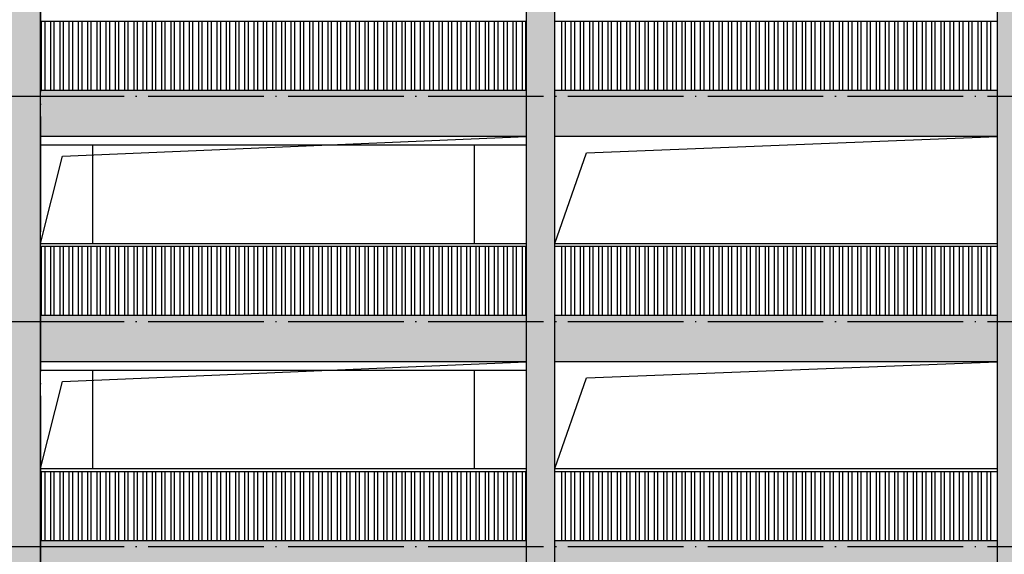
# Model space of a CAD drawing. Extents: x 1779708 to 7299578, y -1121471 to 88434.
# Tile 581 of 656: x 5519009 to 5536046, y -945617 to -936357. Entities that reach past the tile are written whole.
import ezdxf

# ---------------------------------------------------------------- set-up
doc = ezdxf.new("R2010")
doc.units = 0
doc.header["$LTSCALE"] = 1000
doc.header["$MEASUREMENT"] = 0
doc.linetypes.add('DOTE', pattern=[2.42, 2, -0.2, 0.02, -0.2])
for name, color, linetype in [('DOTE', 1, 'DOTE'), ('可见线', 6, 'CONTINUOUS'), ('栏杆', 6, 'CONTINUOUS'), ('立面填充图例白', 7, 'CONTINUOUS'), ('立面细线', 114, 'CONTINUOUS')]:
    doc.layers.add(name, color=color, linetype=linetype)
pattern_1 = [(50, (0, 0), (819.83101, -71.725885), [85.725, -942.975]), (355, (0, 0), (-158.59272, 859.75489), [68.58, -754.38]), (100.451, (68.3, -6), (661.24126, 788.0251), [72.855, -801.405]), (46.1842, (0, 228.6), (1219.85568, -189.19048), [128.5875, -1414.4625]), (96.6356, (101.7, 212.8), (1068.31906, 1113.415), [109.2825, -1202.1075]), (351.184, (0, 228.6), (1068.32073, 1113.41303), [102.87, -1131.57]), (21, (114.3, 171.45), (682.26696, -460.19483), [85.725, -942.975]), (326, (114.3, 171.45), (278.10913, 828.84585), [68.58, -754.38]), (71.4514, (171.16, 133.1), (960.37421, 368.65286), [72.855, -801.405]), (37.5, (0, 0), (13.898715, 380.497675), [0, -745.236, 0, -765.81, 0, -757.2375]), (7.5, (0, 0), (300.68848, 450.812587), [0, -436.626, 0, -728.091, 0, -288.6075]), (327.5, (-254.9, 0), (610.157678, -25.779348), [0, -285.75, 0, -891.54, 0, -1183.005]), (317.5, (-369.2, 0), (666.581316, 114.41921), [0, -371.475, 0, -592.074, 0, -840.105])]

msp = doc.modelspace()

# ---------------------------------------------------------------- hatches: boundary and pattern name
at = {"layer": '立面填充图例白'}
h = msp.add_hatch(dxfattribs=at)
h.set_pattern_fill('AR-CONC', color=0, scale=450, style=0)
h.set_pattern_definition(pattern_1)
h.paths.add_polyline_path([(5515101.5, -924281.9), (5515101.5, -926681.9), (5518871.5, -926681.9), (5518871.5, -949881.9), (5519371.5, -949881.9), (5519371.5, -926681.9), (5527771.5, -926681.9), (5527771.5, -949881.9), (5528271.5, -949881.9), (5528271.5, -926681.9), (5535921.5, -926681.9), (5535921.5, -949881.9), (5536421.5, -949881.9), (5536421.5, -946181.9), (5540171.5, -946181.9), (5540171.5, -945381.9), (5536421.5, -945381.9), (5536421.5, -942281.9), (5540171.5, -942281.9), (5540171.5, -941481.9), (5536421.5, -941481.9), (5536421.5, -938381.9), (5540171.5, -938381.9), (5540171.5, -937581.9), (5536421.5, -937581.9), (5536421.5, -934481.9), (5540171.5, -934481.9), (5540171.5, -933681.9), (5536421.5, -933681.9), (5536421.5, -930581.9), (5540171.5, -930581.9), (5540171.5, -929781.9), (5536421.5, -929781.9), (5536421.5, -926681.9), (5540171.5, -926681.9), (5540171.5, -924281.9)])
h = msp.add_hatch(dxfattribs=at)
h.set_pattern_fill('AR-CONC', color=0, scale=450, style=0)
h.set_pattern_definition([(50, (9e-10, 7800), (819.83101, -71.725885), [85.725, -942.975]), (355, (9e-10, 7800), (-158.59272, 859.75489), [68.58, -754.38]), (100.451, (68.3, 7794), (661.24126, 788.0251), [72.855, -801.405]), (46.1842, (9e-10, 8028.6), (1219.85568, -189.19048), [128.5875, -1414.4625]), (96.6356, (101.7, 8012.8), (1068.31906, 1113.415), [109.2825, -1202.1075]), (351.184, (9e-10, 8028.6), (1068.32073, 1113.41303), [102.87, -1131.57]), (21, (114.3, 7971.45), (682.26696, -460.19483), [85.725, -942.975]), (326, (114.3, 7971.45), (278.10913, 828.84585), [68.58, -754.38]), (71.4514, (171.16, 7933.1), (960.37421, 368.65286), [72.855, -801.405]), (37.5, (9e-10, 7800), (13.898715, 380.497675), [0, -745.236, 0, -765.81, 0, -757.2375]), (7.5, (9e-10, 7800), (300.68848, 450.812587), [0, -436.626, 0, -728.091, 0, -288.6075]), (327.5, (-254.9, 7800), (610.157678, -25.779348), [0, -285.75, 0, -891.54, 0, -1183.005]), (317.5, (-369.2, 7800), (666.581316, 114.41921), [0, -371.475, 0, -592.074, 0, -840.105])])
h.paths.add_polyline_path([(5528271.5, -937581.9), (5528271.5, -937681.9), (5528271.5, -938381.9), (5535921.5, -938381.9), (5535921.5, -937681.9), (5535921.5, -937581.9)])
h.paths.add_polyline_path([(5519371.5, -937581.9), (5519371.5, -937681.9), (5519371.5, -938381.9), (5527771.5, -938381.9), (5527771.5, -937681.9), (5527771.5, -937581.9)])
h.paths.add_polyline_path([(5515101.5, -937581.9), (5515101.5, -937681.9), (5515101.5, -938381.9), (5518871.5, -938381.9), (5518871.5, -937681.9), (5518871.5, -937581.9)])
h = msp.add_hatch(dxfattribs=at)
h.set_pattern_fill('AR-CONC', color=0, scale=450, style=0)
h.set_pattern_definition([(50, (9e-10, 3900), (819.83101, -71.725885), [85.725, -942.975]), (355, (9e-10, 3900), (-158.59272, 859.75489), [68.58, -754.38]), (100.451, (68.3, 3894), (661.24126, 788.0251), [72.855, -801.405]), (46.1842, (9e-10, 4128.6), (1219.85568, -189.19048), [128.5875, -1414.4625]), (96.6356, (101.7, 4112.8), (1068.31906, 1113.415), [109.2825, -1202.1075]), (351.184, (9e-10, 4128.6), (1068.32073, 1113.41303), [102.87, -1131.57]), (21, (114.3, 4071.45), (682.26696, -460.19483), [85.725, -942.975]), (326, (114.3, 4071.45), (278.10913, 828.84585), [68.58, -754.38]), (71.4514, (171.16, 4033.1), (960.37421, 368.65286), [72.855, -801.405]), (37.5, (9e-10, 3900), (13.898715, 380.497675), [0, -745.236, 0, -765.81, 0, -757.2375]), (7.5, (9e-10, 3900), (300.68848, 450.812587), [0, -436.626, 0, -728.091, 0, -288.6075]), (327.5, (-254.9, 3900), (610.157678, -25.779348), [0, -285.75, 0, -891.54, 0, -1183.005]), (317.5, (-369.2, 3900), (666.581316, 114.41921), [0, -371.475, 0, -592.074, 0, -840.105])])
h.paths.add_polyline_path([(5528271.5, -941481.9), (5528271.5, -941581.9), (5528271.5, -942281.9), (5535921.5, -942281.9), (5535921.5, -941581.9), (5535921.5, -941481.9)])
h.paths.add_polyline_path([(5519371.5, -941481.9), (5519371.5, -941581.9), (5519371.5, -942281.9), (5527771.5, -942281.9), (5527771.5, -941581.9), (5527771.5, -941481.9)])
h.paths.add_polyline_path([(5515101.5, -941481.9), (5515101.5, -941581.9), (5515101.5, -942281.9), (5518871.5, -942281.9), (5518871.5, -941581.9), (5518871.5, -941481.9)])
h = msp.add_hatch(dxfattribs=at)
h.set_pattern_fill('AR-CONC', color=0, scale=450, style=0)
h.set_pattern_definition(pattern_1)
h.paths.add_polyline_path([(5528271.5, -945381.9), (5528271.5, -945481.9), (5528271.5, -946181.9), (5535921.5, -946181.9), (5535921.5, -945481.9), (5535921.5, -945381.9)])
h.paths.add_polyline_path([(5519371.5, -945381.9), (5519371.5, -945481.9), (5519371.5, -946181.9), (5527771.5, -946181.9), (5527771.5, -945481.9), (5527771.5, -945381.9)])
h.paths.add_polyline_path([(5515101.5, -945381.9), (5515101.5, -945481.9), (5515101.5, -946181.9), (5518871.5, -946181.9), (5518871.5, -945481.9), (5518871.5, -945381.9)])

# ---------------------------------------------------------------- linework, layer by layer
at = {"layer": 'DOTE'}
for p, q in [((5519371.5, -925931.9), (5519371.5, -954331.9)), ((5527771.5, -925931.9), (5527771.5, -954331.9)), ((5477674.9, -937681.9), (5567316.7, -937681.9)), ((5477674.9, -941581.9), (5567316.7, -941581.9)), ((5477674.9, -945481.9), (5567316.7, -945481.9))]:
    msp.add_line(p, q, dxfattribs=at)
at = {"layer": '可见线'}
for p, q in [((5519371.5, -937681.9), (5519371.5, -933781.9)), ((5527771.5, -933781.9), (5527771.5, -937681.9)), ((5528271.5, -937681.9), (5528271.5, -933781.9)), ((5535921.5, -933781.9), (5535921.5, -937681.9)), ((5519371.5, -941581.9), (5519371.5, -937681.9)), ((5527771.5, -937681.9), (5527771.5, -941581.9)), ((5528271.5, -941581.9), (5528271.5, -937681.9)), ((5535921.5, -937681.9), (5535921.5, -941581.9)), ((5519371.5, -945481.9), (5519371.5, -941581.9)), ((5527771.5, -941581.9), (5527771.5, -945481.9)), ((5528271.5, -945481.9), (5528271.5, -941581.9)), ((5535921.5, -941581.9), (5535921.5, -945481.9)), ((5519371.5, -949981.9), (5519371.5, -945481.9)), ((5527771.5, -945481.9), (5527771.5, -949981.9)), ((5528271.5, -949981.9), (5528271.5, -945481.9)), ((5535921.5, -945481.9), (5535921.5, -949981.9))]:
    msp.add_line(p, q, dxfattribs=at)
for points in [[(5527771.5, -937581.9), (5519371.5, -937581.9)], [(5535921.5, -937581.9), (5528271.5, -937581.9)], [(5527771.5, -938381.9), (5519371.5, -938381.9)], [(5535921.5, -938381.9), (5528271.5, -938381.9)], [(5527771.5, -941481.9), (5519371.5, -941481.9)], [(5535921.5, -941481.9), (5528271.5, -941481.9)], [(5527771.5, -942281.9), (5519371.5, -942281.9)], [(5535921.5, -942281.9), (5528271.5, -942281.9)], [(5527771.5, -945381.9), (5519371.5, -945381.9)], [(5535921.5, -945381.9), (5528271.5, -945381.9)]]:
    msp.add_lwpolyline(points, dxfattribs=at)
at = {"layer": '栏杆'}
for points in [[(5519371.5, -936381.9), (5527771.5, -936381.9)], [(5519381.5, -936381.9), (5519381.5, -937581.9)], [(5519441.5, -936381.9), (5519441.5, -937581.9)], [(5519541.5, -936381.9), (5519541.5, -937581.9)], [(5519601.5, -936381.9), (5519601.5, -937581.9)], [(5519701.5, -936381.9), (5519701.5, -937581.9)], [(5519761.5, -936381.9), (5519761.5, -937581.9)], [(5519861.5, -936381.9), (5519861.5, -937581.9)], [(5519921.5, -936381.9), (5519921.5, -937581.9)], [(5520021.5, -936381.9), (5520021.5, -937581.9)], [(5520081.5, -936381.9), (5520081.5, -937581.9)], [(5520181.5, -936381.9), (5520181.5, -937581.9)], [(5520241.5, -936381.9), (5520241.5, -937581.9)], [(5520341.5, -936381.9), (5520341.5, -937581.9)], [(5520401.5, -936381.9), (5520401.5, -937581.9)], [(5520501.5, -936381.9), (5520501.5, -937581.9)], [(5520561.5, -936381.9), (5520561.5, -937581.9)], [(5520661.5, -936381.9), (5520661.5, -937581.9)], [(5520721.5, -936381.9), (5520721.5, -937581.9)], [(5520821.5, -936381.9), (5520821.5, -937581.9)], [(5520881.5, -936381.9), (5520881.5, -937581.9)], [(5520981.5, -936381.9), (5520981.5, -937581.9)], [(5521041.5, -936381.9), (5521041.5, -937581.9)], [(5521141.5, -936381.9), (5521141.5, -937581.9)], [(5521201.5, -936381.9), (5521201.5, -937581.9)], [(5521301.5, -936381.9), (5521301.5, -937581.9)], [(5521361.5, -936381.9), (5521361.5, -937581.9)], [(5521461.5, -936381.9), (5521461.5, -937581.9)], [(5521521.5, -936381.9), (5521521.5, -937581.9)], [(5521621.5, -936381.9), (5521621.5, -937581.9)], [(5521681.5, -936381.9), (5521681.5, -937581.9)], [(5521781.5, -936381.9), (5521781.5, -937581.9)], [(5521841.5, -936381.9), (5521841.5, -937581.9)], [(5521941.5, -936381.9), (5521941.5, -937581.9)], [(5522001.5, -936381.9), (5522001.5, -937581.9)], [(5522101.5, -936381.9), (5522101.5, -937581.9)], [(5522161.5, -936381.9), (5522161.5, -937581.9)], [(5522261.5, -936381.9), (5522261.5, -937581.9)], [(5522321.5, -936381.9), (5522321.5, -937581.9)], [(5522421.5, -936381.9), (5522421.5, -937581.9)], [(5522481.5, -936381.9), (5522481.5, -937581.9)], [(5522581.5, -936381.9), (5522581.5, -937581.9)], [(5522641.5, -936381.9), (5522641.5, -937581.9)], [(5522741.5, -936381.9), (5522741.5, -937581.9)], [(5522801.5, -936381.9), (5522801.5, -937581.9)], [(5522901.5, -936381.9), (5522901.5, -937581.9)], [(5522961.5, -936381.9), (5522961.5, -937581.9)], [(5523061.5, -936381.9), (5523061.5, -937581.9)], [(5523121.5, -936381.9), (5523121.5, -937581.9)], [(5523221.5, -936381.9), (5523221.5, -937581.9)], [(5523281.5, -936381.9), (5523281.5, -937581.9)], [(5523381.5, -936381.9), (5523381.5, -937581.9)], [(5523441.5, -936381.9), (5523441.5, -937581.9)], [(5523541.5, -936381.9), (5523541.5, -937581.9)], [(5523601.5, -936381.9), (5523601.5, -937581.9)], [(5523701.5, -936381.9), (5523701.5, -937581.9)], [(5523761.5, -936381.9), (5523761.5, -937581.9)], [(5523861.5, -936381.9), (5523861.5, -937581.9)], [(5523921.5, -936381.9), (5523921.5, -937581.9)], [(5524021.5, -936381.9), (5524021.5, -937581.9)], [(5524081.5, -936381.9), (5524081.5, -937581.9)], [(5524181.5, -936381.9), (5524181.5, -937581.9)], [(5524241.5, -936381.9), (5524241.5, -937581.9)], [(5524341.5, -936381.9), (5524341.5, -937581.9)], [(5524401.5, -936381.9), (5524401.5, -937581.9)], [(5524501.5, -936381.9), (5524501.5, -937581.9)], [(5524561.5, -936381.9), (5524561.5, -937581.9)], [(5524661.5, -936381.9), (5524661.5, -937581.9)], [(5524721.5, -936381.9), (5524721.5, -937581.9)], [(5524821.5, -936381.9), (5524821.5, -937581.9)], [(5524881.5, -936381.9), (5524881.5, -937581.9)], [(5524981.5, -936381.9), (5524981.5, -937581.9)], [(5525041.5, -936381.9), (5525041.5, -937581.9)], [(5525141.5, -936381.9), (5525141.5, -937581.9)], [(5525201.5, -936381.9), (5525201.5, -937581.9)], [(5525301.5, -936381.9), (5525301.5, -937581.9)], [(5525361.5, -936381.9), (5525361.5, -937581.9)], [(5525461.5, -936381.9), (5525461.5, -937581.9)], [(5525521.5, -936381.9), (5525521.5, -937581.9)], [(5525621.5, -936381.9), (5525621.5, -937581.9)], [(5525681.5, -936381.9), (5525681.5, -937581.9)], [(5525781.5, -936381.9), (5525781.5, -937581.9)], [(5525841.5, -936381.9), (5525841.5, -937581.9)], [(5525941.5, -936381.9), (5525941.5, -937581.9)], [(5526001.5, -936381.9), (5526001.5, -937581.9)], [(5526101.5, -936381.9), (5526101.5, -937581.9)], [(5526161.5, -936381.9), (5526161.5, -937581.9)], [(5526261.5, -936381.9), (5526261.5, -937581.9)], [(5526321.5, -936381.9), (5526321.5, -937581.9)], [(5526421.5, -936381.9), (5526421.5, -937581.9)], [(5526481.5, -936381.9), (5526481.5, -937581.9)], [(5526581.5, -936381.9), (5526581.5, -937581.9)], [(5526641.5, -936381.9), (5526641.5, -937581.9)], [(5526741.5, -936381.9), (5526741.5, -937581.9)], [(5526801.5, -936381.9), (5526801.5, -937581.9)], [(5526901.5, -936381.9), (5526901.5, -937581.9)], [(5526961.5, -936381.9), (5526961.5, -937581.9)], [(5527061.5, -936381.9), (5527061.5, -937581.9)], [(5527121.5, -936381.9), (5527121.5, -937581.9)], [(5527221.5, -936381.9), (5527221.5, -937581.9)], [(5527281.5, -936381.9), (5527281.5, -937581.9)], [(5527381.5, -936381.9), (5527381.5, -937581.9)], [(5527441.5, -936381.9), (5527441.5, -937581.9)], [(5527541.5, -936381.9), (5527541.5, -937581.9)], [(5527601.5, -936381.9), (5527601.5, -937581.9)], [(5527701.5, -936381.9), (5527701.5, -937581.9)], [(5527761.5, -936381.9), (5527761.5, -937581.9)], [(5528271.5, -936381.9), (5535921.5, -936381.9)], [(5528386.5, -936381.9), (5528386.5, -937581.9)], [(5528446.5, -936381.9), (5528446.5, -937581.9)], [(5528546.5, -936381.9), (5528546.5, -937581.9)], [(5528606.5, -936381.9), (5528606.5, -937581.9)], [(5528706.5, -936381.9), (5528706.5, -937581.9)], [(5528766.5, -936381.9), (5528766.5, -937581.9)], [(5528866.5, -936381.9), (5528866.5, -937581.9)], [(5528926.5, -936381.9), (5528926.5, -937581.9)], [(5529026.5, -936381.9), (5529026.5, -937581.9)], [(5529086.5, -936381.9), (5529086.5, -937581.9)], [(5529186.5, -936381.9), (5529186.5, -937581.9)], [(5529246.5, -936381.9), (5529246.5, -937581.9)], [(5529346.5, -936381.9), (5529346.5, -937581.9)], [(5529406.5, -936381.9), (5529406.5, -937581.9)], [(5529506.5, -936381.9), (5529506.5, -937581.9)], [(5529566.5, -936381.9), (5529566.5, -937581.9)], [(5529666.5, -936381.9), (5529666.5, -937581.9)], [(5529726.5, -936381.9), (5529726.5, -937581.9)], [(5529826.5, -936381.9), (5529826.5, -937581.9)], [(5529886.5, -936381.9), (5529886.5, -937581.9)], [(5529986.5, -936381.9), (5529986.5, -937581.9)], [(5530046.5, -936381.9), (5530046.5, -937581.9)], [(5530146.5, -936381.9), (5530146.5, -937581.9)], [(5530206.5, -936381.9), (5530206.5, -937581.9)], [(5530306.5, -936381.9), (5530306.5, -937581.9)], [(5530366.5, -936381.9), (5530366.5, -937581.9)], [(5530466.5, -936381.9), (5530466.5, -937581.9)], [(5530526.5, -936381.9), (5530526.5, -937581.9)], [(5530626.5, -936381.9), (5530626.5, -937581.9)], [(5530686.5, -936381.9), (5530686.5, -937581.9)], [(5530786.5, -936381.9), (5530786.5, -937581.9)], [(5530846.5, -936381.9), (5530846.5, -937581.9)], [(5530946.5, -936381.9), (5530946.5, -937581.9)], [(5531006.5, -936381.9), (5531006.5, -937581.9)], [(5531106.5, -936381.9), (5531106.5, -937581.9)], [(5531166.5, -936381.9), (5531166.5, -937581.9)], [(5531266.5, -936381.9), (5531266.5, -937581.9)], [(5531326.5, -936381.9), (5531326.5, -937581.9)], [(5531426.5, -936381.9), (5531426.5, -937581.9)], [(5531486.5, -936381.9), (5531486.5, -937581.9)], [(5531586.5, -936381.9), (5531586.5, -937581.9)], [(5531646.5, -936381.9), (5531646.5, -937581.9)], [(5531746.5, -936381.9), (5531746.5, -937581.9)], [(5531806.5, -936381.9), (5531806.5, -937581.9)], [(5531906.5, -936381.9), (5531906.5, -937581.9)], [(5531966.5, -936381.9), (5531966.5, -937581.9)], [(5532066.5, -936381.9), (5532066.5, -937581.9)], [(5532126.5, -936381.9), (5532126.5, -937581.9)], [(5532226.5, -936381.9), (5532226.5, -937581.9)], [(5532286.5, -936381.9), (5532286.5, -937581.9)], [(5532386.5, -936381.9), (5532386.5, -937581.9)], [(5532446.5, -936381.9), (5532446.5, -937581.9)], [(5532546.5, -936381.9), (5532546.5, -937581.9)], [(5532606.5, -936381.9), (5532606.5, -937581.9)], [(5532706.5, -936381.9), (5532706.5, -937581.9)], [(5532766.5, -936381.9), (5532766.5, -937581.9)], [(5532866.5, -936381.9), (5532866.5, -937581.9)], [(5532926.5, -936381.9), (5532926.5, -937581.9)], [(5533026.5, -936381.9), (5533026.5, -937581.9)], [(5533086.5, -936381.9), (5533086.5, -937581.9)], [(5533186.5, -936381.9), (5533186.5, -937581.9)], [(5533246.5, -936381.9), (5533246.5, -937581.9)], [(5533346.5, -936381.9), (5533346.5, -937581.9)], [(5533406.5, -936381.9), (5533406.5, -937581.9)], [(5533506.5, -936381.9), (5533506.5, -937581.9)], [(5533566.5, -936381.9), (5533566.5, -937581.9)], [(5533666.5, -936381.9), (5533666.5, -937581.9)], [(5533726.5, -936381.9), (5533726.5, -937581.9)], [(5533826.5, -936381.9), (5533826.5, -937581.9)], [(5533886.5, -936381.9), (5533886.5, -937581.9)], [(5533986.5, -936381.9), (5533986.5, -937581.9)], [(5534046.5, -936381.9), (5534046.5, -937581.9)], [(5534146.5, -936381.9), (5534146.5, -937581.9)], [(5534206.5, -936381.9), (5534206.5, -937581.9)], [(5534306.5, -936381.9), (5534306.5, -937581.9)], [(5534366.5, -936381.9), (5534366.5, -937581.9)], [(5534466.5, -936381.9), (5534466.5, -937581.9)], [(5534526.5, -936381.9), (5534526.5, -937581.9)], [(5534626.5, -936381.9), (5534626.5, -937581.9)], [(5534686.5, -936381.9), (5534686.5, -937581.9)], [(5534786.5, -936381.9), (5534786.5, -937581.9)], [(5534846.5, -936381.9), (5534846.5, -937581.9)], [(5534946.5, -936381.9), (5534946.5, -937581.9)], [(5535006.5, -936381.9), (5535006.5, -937581.9)], [(5535106.5, -936381.9), (5535106.5, -937581.9)], [(5535166.5, -936381.9), (5535166.5, -937581.9)], [(5535266.5, -936381.9), (5535266.5, -937581.9)], [(5535326.5, -936381.9), (5535326.5, -937581.9)], [(5535426.5, -936381.9), (5535426.5, -937581.9)], [(5535486.5, -936381.9), (5535486.5, -937581.9)], [(5535586.5, -936381.9), (5535586.5, -937581.9)], [(5535646.5, -936381.9), (5535646.5, -937581.9)], [(5535746.5, -936381.9), (5535746.5, -937581.9)], [(5535806.5, -936381.9), (5535806.5, -937581.9)], [(5519371.5, -940231.9), (5527771.5, -940231.9)], [(5519371.5, -940281.9), (5527771.5, -940281.9)], [(5519381.5, -940281.9), (5519381.5, -941481.9)], [(5519441.5, -940281.9), (5519441.5, -941481.9)], [(5519541.5, -940281.9), (5519541.5, -941481.9)], [(5519601.5, -940281.9), (5519601.5, -941481.9)], [(5519701.5, -940281.9), (5519701.5, -941481.9)], [(5519761.5, -940281.9), (5519761.5, -941481.9)], [(5519861.5, -940281.9), (5519861.5, -941481.9)], [(5519921.5, -940281.9), (5519921.5, -941481.9)], [(5520021.5, -940281.9), (5520021.5, -941481.9)], [(5520081.5, -940281.9), (5520081.5, -941481.9)], [(5520181.5, -940281.9), (5520181.5, -941481.9)], [(5520241.5, -940281.9), (5520241.5, -941481.9)], [(5520341.5, -940281.9), (5520341.5, -941481.9)], [(5520401.5, -940281.9), (5520401.5, -941481.9)], [(5520501.5, -940281.9), (5520501.5, -941481.9)], [(5520561.5, -940281.9), (5520561.5, -941481.9)], [(5520661.5, -940281.9), (5520661.5, -941481.9)], [(5520721.5, -940281.9), (5520721.5, -941481.9)], [(5520821.5, -940281.9), (5520821.5, -941481.9)], [(5520881.5, -940281.9), (5520881.5, -941481.9)], [(5520981.5, -940281.9), (5520981.5, -941481.9)], [(5521041.5, -940281.9), (5521041.5, -941481.9)], [(5521141.5, -940281.9), (5521141.5, -941481.9)], [(5521201.5, -940281.9), (5521201.5, -941481.9)], [(5521301.5, -940281.9), (5521301.5, -941481.9)], [(5521361.5, -940281.9), (5521361.5, -941481.9)], [(5521461.5, -940281.9), (5521461.5, -941481.9)], [(5521521.5, -940281.9), (5521521.5, -941481.9)], [(5521621.5, -940281.9), (5521621.5, -941481.9)], [(5521681.5, -940281.9), (5521681.5, -941481.9)], [(5521781.5, -940281.9), (5521781.5, -941481.9)], [(5521841.5, -940281.9), (5521841.5, -941481.9)], [(5521941.5, -940281.9), (5521941.5, -941481.9)], [(5522001.5, -940281.9), (5522001.5, -941481.9)], [(5522101.5, -940281.9), (5522101.5, -941481.9)], [(5522161.5, -940281.9), (5522161.5, -941481.9)], [(5522261.5, -940281.9), (5522261.5, -941481.9)], [(5522321.5, -940281.9), (5522321.5, -941481.9)], [(5522421.5, -940281.9), (5522421.5, -941481.9)], [(5522481.5, -940281.9), (5522481.5, -941481.9)], [(5522581.5, -940281.9), (5522581.5, -941481.9)], [(5522641.5, -940281.9), (5522641.5, -941481.9)], [(5522741.5, -940281.9), (5522741.5, -941481.9)], [(5522801.5, -940281.9), (5522801.5, -941481.9)], [(5522901.5, -940281.9), (5522901.5, -941481.9)], [(5522961.5, -940281.9), (5522961.5, -941481.9)], [(5523061.5, -940281.9), (5523061.5, -941481.9)], [(5523121.5, -940281.9), (5523121.5, -941481.9)], [(5523221.5, -940281.9), (5523221.5, -941481.9)], [(5523281.5, -940281.9), (5523281.5, -941481.9)], [(5523381.5, -940281.9), (5523381.5, -941481.9)], [(5523441.5, -940281.9), (5523441.5, -941481.9)], [(5523541.5, -940281.9), (5523541.5, -941481.9)], [(5523601.5, -940281.9), (5523601.5, -941481.9)], [(5523701.5, -940281.9), (5523701.5, -941481.9)], [(5523761.5, -940281.9), (5523761.5, -941481.9)], [(5523861.5, -940281.9), (5523861.5, -941481.9)], [(5523921.5, -940281.9), (5523921.5, -941481.9)], [(5524021.5, -940281.9), (5524021.5, -941481.9)], [(5524081.5, -940281.9), (5524081.5, -941481.9)], [(5524181.5, -940281.9), (5524181.5, -941481.9)], [(5524241.5, -940281.9), (5524241.5, -941481.9)], [(5524341.5, -940281.9), (5524341.5, -941481.9)], [(5524401.5, -940281.9), (5524401.5, -941481.9)], [(5524501.5, -940281.9), (5524501.5, -941481.9)], [(5524561.5, -940281.9), (5524561.5, -941481.9)], [(5524661.5, -940281.9), (5524661.5, -941481.9)], [(5524721.5, -940281.9), (5524721.5, -941481.9)], [(5524821.5, -940281.9), (5524821.5, -941481.9)], [(5524881.5, -940281.9), (5524881.5, -941481.9)], [(5524981.5, -940281.9), (5524981.5, -941481.9)], [(5525041.5, -940281.9), (5525041.5, -941481.9)], [(5525141.5, -940281.9), (5525141.5, -941481.9)], [(5525201.5, -940281.9), (5525201.5, -941481.9)], [(5525301.5, -940281.9), (5525301.5, -941481.9)], [(5525361.5, -940281.9), (5525361.5, -941481.9)], [(5525461.5, -940281.9), (5525461.5, -941481.9)], [(5525521.5, -940281.9), (5525521.5, -941481.9)], [(5525621.5, -940281.9), (5525621.5, -941481.9)], [(5525681.5, -940281.9), (5525681.5, -941481.9)], [(5525781.5, -940281.9), (5525781.5, -941481.9)], [(5525841.5, -940281.9), (5525841.5, -941481.9)], [(5525941.5, -940281.9), (5525941.5, -941481.9)], [(5526001.5, -940281.9), (5526001.5, -941481.9)], [(5526101.5, -940281.9), (5526101.5, -941481.9)], [(5526161.5, -940281.9), (5526161.5, -941481.9)], [(5526261.5, -940281.9), (5526261.5, -941481.9)], [(5526321.5, -940281.9), (5526321.5, -941481.9)], [(5526421.5, -940281.9), (5526421.5, -941481.9)], [(5526481.5, -940281.9), (5526481.5, -941481.9)], [(5526581.5, -940281.9), (5526581.5, -941481.9)], [(5526641.5, -940281.9), (5526641.5, -941481.9)], [(5526741.5, -940281.9), (5526741.5, -941481.9)], [(5526801.5, -940281.9), (5526801.5, -941481.9)], [(5526901.5, -940281.9), (5526901.5, -941481.9)], [(5526961.5, -940281.9), (5526961.5, -941481.9)], [(5527061.5, -940281.9), (5527061.5, -941481.9)], [(5527121.5, -940281.9), (5527121.5, -941481.9)], [(5527221.5, -940281.9), (5527221.5, -941481.9)], [(5527281.5, -940281.9), (5527281.5, -941481.9)], [(5527381.5, -940281.9), (5527381.5, -941481.9)], [(5527441.5, -940281.9), (5527441.5, -941481.9)], [(5527541.5, -940281.9), (5527541.5, -941481.9)], [(5527601.5, -940281.9), (5527601.5, -941481.9)], [(5527701.5, -940281.9), (5527701.5, -941481.9)], [(5527761.5, -940281.9), (5527761.5, -941481.9)], [(5528271.5, -940231.9), (5535921.5, -940231.9)], [(5528271.5, -940281.9), (5535921.5, -940281.9)], [(5528386.5, -940281.9), (5528386.5, -941481.9)], [(5528446.5, -940281.9), (5528446.5, -941481.9)], [(5528546.5, -940281.9), (5528546.5, -941481.9)], [(5528606.5, -940281.9), (5528606.5, -941481.9)], [(5528706.5, -940281.9), (5528706.5, -941481.9)], [(5528766.5, -940281.9), (5528766.5, -941481.9)], [(5528866.5, -940281.9), (5528866.5, -941481.9)], [(5528926.5, -940281.9), (5528926.5, -941481.9)], [(5529026.5, -940281.9), (5529026.5, -941481.9)], [(5529086.5, -940281.9), (5529086.5, -941481.9)], [(5529186.5, -940281.9), (5529186.5, -941481.9)], [(5529246.5, -940281.9), (5529246.5, -941481.9)], [(5529346.5, -940281.9), (5529346.5, -941481.9)], [(5529406.5, -940281.9), (5529406.5, -941481.9)], [(5529506.5, -940281.9), (5529506.5, -941481.9)], [(5529566.5, -940281.9), (5529566.5, -941481.9)], [(5529666.5, -940281.9), (5529666.5, -941481.9)], [(5529726.5, -940281.9), (5529726.5, -941481.9)], [(5529826.5, -940281.9), (5529826.5, -941481.9)], [(5529886.5, -940281.9), (5529886.5, -941481.9)], [(5529986.5, -940281.9), (5529986.5, -941481.9)], [(5530046.5, -940281.9), (5530046.5, -941481.9)], [(5530146.5, -940281.9), (5530146.5, -941481.9)], [(5530206.5, -940281.9), (5530206.5, -941481.9)], [(5530306.5, -940281.9), (5530306.5, -941481.9)], [(5530366.5, -940281.9), (5530366.5, -941481.9)], [(5530466.5, -940281.9), (5530466.5, -941481.9)], [(5530526.5, -940281.9), (5530526.5, -941481.9)], [(5530626.5, -940281.9), (5530626.5, -941481.9)], [(5530686.5, -940281.9), (5530686.5, -941481.9)], [(5530786.5, -940281.9), (5530786.5, -941481.9)], [(5530846.5, -940281.9), (5530846.5, -941481.9)], [(5530946.5, -940281.9), (5530946.5, -941481.9)], [(5531006.5, -940281.9), (5531006.5, -941481.9)], [(5531106.5, -940281.9), (5531106.5, -941481.9)], [(5531166.5, -940281.9), (5531166.5, -941481.9)], [(5531266.5, -940281.9), (5531266.5, -941481.9)], [(5531326.5, -940281.9), (5531326.5, -941481.9)], [(5531426.5, -940281.9), (5531426.5, -941481.9)], [(5531486.5, -940281.9), (5531486.5, -941481.9)], [(5531586.5, -940281.9), (5531586.5, -941481.9)], [(5531646.5, -940281.9), (5531646.5, -941481.9)], [(5531746.5, -940281.9), (5531746.5, -941481.9)], [(5531806.5, -940281.9), (5531806.5, -941481.9)], [(5531906.5, -940281.9), (5531906.5, -941481.9)], [(5531966.5, -940281.9), (5531966.5, -941481.9)], [(5532066.5, -940281.9), (5532066.5, -941481.9)], [(5532126.5, -940281.9), (5532126.5, -941481.9)], [(5532226.5, -940281.9), (5532226.5, -941481.9)], [(5532286.5, -940281.9), (5532286.5, -941481.9)], [(5532386.5, -940281.9), (5532386.5, -941481.9)], [(5532446.5, -940281.9), (5532446.5, -941481.9)], [(5532546.5, -940281.9), (5532546.5, -941481.9)], [(5532606.5, -940281.9), (5532606.5, -941481.9)], [(5532706.5, -940281.9), (5532706.5, -941481.9)], [(5532766.5, -940281.9), (5532766.5, -941481.9)], [(5532866.5, -940281.9), (5532866.5, -941481.9)], [(5532926.5, -940281.9), (5532926.5, -941481.9)], [(5533026.5, -940281.9), (5533026.5, -941481.9)], [(5533086.5, -940281.9), (5533086.5, -941481.9)], [(5533186.5, -940281.9), (5533186.5, -941481.9)], [(5533246.5, -940281.9), (5533246.5, -941481.9)], [(5533346.5, -940281.9), (5533346.5, -941481.9)], [(5533406.5, -940281.9), (5533406.5, -941481.9)], [(5533506.5, -940281.9), (5533506.5, -941481.9)], [(5533566.5, -940281.9), (5533566.5, -941481.9)], [(5533666.5, -940281.9), (5533666.5, -941481.9)], [(5533726.5, -940281.9), (5533726.5, -941481.9)], [(5533826.5, -940281.9), (5533826.5, -941481.9)], [(5533886.5, -940281.9), (5533886.5, -941481.9)], [(5533986.5, -940281.9), (5533986.5, -941481.9)], [(5534046.5, -940281.9), (5534046.5, -941481.9)], [(5534146.5, -940281.9), (5534146.5, -941481.9)], [(5534206.5, -940281.9), (5534206.5, -941481.9)], [(5534306.5, -940281.9), (5534306.5, -941481.9)], [(5534366.5, -940281.9), (5534366.5, -941481.9)], [(5534466.5, -940281.9), (5534466.5, -941481.9)], [(5534526.5, -940281.9), (5534526.5, -941481.9)], [(5534626.5, -940281.9), (5534626.5, -941481.9)], [(5534686.5, -940281.9), (5534686.5, -941481.9)], [(5534786.5, -940281.9), (5534786.5, -941481.9)], [(5534846.5, -940281.9), (5534846.5, -941481.9)], [(5534946.5, -940281.9), (5534946.5, -941481.9)], [(5535006.5, -940281.9), (5535006.5, -941481.9)], [(5535106.5, -940281.9), (5535106.5, -941481.9)], [(5535166.5, -940281.9), (5535166.5, -941481.9)], [(5535266.5, -940281.9), (5535266.5, -941481.9)], [(5535326.5, -940281.9), (5535326.5, -941481.9)], [(5535426.5, -940281.9), (5535426.5, -941481.9)], [(5535486.5, -940281.9), (5535486.5, -941481.9)], [(5535586.5, -940281.9), (5535586.5, -941481.9)], [(5535646.5, -940281.9), (5535646.5, -941481.9)], [(5535746.5, -940281.9), (5535746.5, -941481.9)], [(5535806.5, -940281.9), (5535806.5, -941481.9)], [(5519371.5, -944131.9), (5527771.5, -944131.9)], [(5519371.5, -944181.9), (5527771.5, -944181.9)], [(5519381.5, -944181.9), (5519381.5, -945381.9)], [(5519441.5, -944181.9), (5519441.5, -945381.9)], [(5519541.5, -944181.9), (5519541.5, -945381.9)], [(5519601.5, -944181.9), (5519601.5, -945381.9)], [(5519701.5, -944181.9), (5519701.5, -945381.9)], [(5519761.5, -944181.9), (5519761.5, -945381.9)], [(5519861.5, -944181.9), (5519861.5, -945381.9)], [(5519921.5, -944181.9), (5519921.5, -945381.9)], [(5520021.5, -944181.9), (5520021.5, -945381.9)], [(5520081.5, -944181.9), (5520081.5, -945381.9)], [(5520181.5, -944181.9), (5520181.5, -945381.9)], [(5520241.5, -944181.9), (5520241.5, -945381.9)], [(5520341.5, -944181.9), (5520341.5, -945381.9)], [(5520401.5, -944181.9), (5520401.5, -945381.9)], [(5520501.5, -944181.9), (5520501.5, -945381.9)], [(5520561.5, -944181.9), (5520561.5, -945381.9)], [(5520661.5, -944181.9), (5520661.5, -945381.9)], [(5520721.5, -944181.9), (5520721.5, -945381.9)], [(5520821.5, -944181.9), (5520821.5, -945381.9)], [(5520881.5, -944181.9), (5520881.5, -945381.9)], [(5520981.5, -944181.9), (5520981.5, -945381.9)], [(5521041.5, -944181.9), (5521041.5, -945381.9)], [(5521141.5, -944181.9), (5521141.5, -945381.9)], [(5521201.5, -944181.9), (5521201.5, -945381.9)], [(5521301.5, -944181.9), (5521301.5, -945381.9)], [(5521361.5, -944181.9), (5521361.5, -945381.9)], [(5521461.5, -944181.9), (5521461.5, -945381.9)], [(5521521.5, -944181.9), (5521521.5, -945381.9)], [(5521621.5, -944181.9), (5521621.5, -945381.9)], [(5521681.5, -944181.9), (5521681.5, -945381.9)], [(5521781.5, -944181.9), (5521781.5, -945381.9)], [(5521841.5, -944181.9), (5521841.5, -945381.9)], [(5521941.5, -944181.9), (5521941.5, -945381.9)], [(5522001.5, -944181.9), (5522001.5, -945381.9)], [(5522101.5, -944181.9), (5522101.5, -945381.9)], [(5522161.5, -944181.9), (5522161.5, -945381.9)], [(5522261.5, -944181.9), (5522261.5, -945381.9)], [(5522321.5, -944181.9), (5522321.5, -945381.9)], [(5522421.5, -944181.9), (5522421.5, -945381.9)], [(5522481.5, -944181.9), (5522481.5, -945381.9)], [(5522581.5, -944181.9), (5522581.5, -945381.9)], [(5522641.5, -944181.9), (5522641.5, -945381.9)], [(5522741.5, -944181.9), (5522741.5, -945381.9)], [(5522801.5, -944181.9), (5522801.5, -945381.9)], [(5522901.5, -944181.9), (5522901.5, -945381.9)], [(5522961.5, -944181.9), (5522961.5, -945381.9)], [(5523061.5, -944181.9), (5523061.5, -945381.9)], [(5523121.5, -944181.9), (5523121.5, -945381.9)], [(5523221.5, -944181.9), (5523221.5, -945381.9)], [(5523281.5, -944181.9), (5523281.5, -945381.9)], [(5523381.5, -944181.9), (5523381.5, -945381.9)], [(5523441.5, -944181.9), (5523441.5, -945381.9)], [(5523541.5, -944181.9), (5523541.5, -945381.9)], [(5523601.5, -944181.9), (5523601.5, -945381.9)], [(5523701.5, -944181.9), (5523701.5, -945381.9)], [(5523761.5, -944181.9), (5523761.5, -945381.9)], [(5523861.5, -944181.9), (5523861.5, -945381.9)], [(5523921.5, -944181.9), (5523921.5, -945381.9)], [(5524021.5, -944181.9), (5524021.5, -945381.9)], [(5524081.5, -944181.9), (5524081.5, -945381.9)], [(5524181.5, -944181.9), (5524181.5, -945381.9)], [(5524241.5, -944181.9), (5524241.5, -945381.9)], [(5524341.5, -944181.9), (5524341.5, -945381.9)], [(5524401.5, -944181.9), (5524401.5, -945381.9)], [(5524501.5, -944181.9), (5524501.5, -945381.9)], [(5524561.5, -944181.9), (5524561.5, -945381.9)], [(5524661.5, -944181.9), (5524661.5, -945381.9)], [(5524721.5, -944181.9), (5524721.5, -945381.9)], [(5524821.5, -944181.9), (5524821.5, -945381.9)], [(5524881.5, -944181.9), (5524881.5, -945381.9)], [(5524981.5, -944181.9), (5524981.5, -945381.9)], [(5525041.5, -944181.9), (5525041.5, -945381.9)], [(5525141.5, -944181.9), (5525141.5, -945381.9)], [(5525201.5, -944181.9), (5525201.5, -945381.9)], [(5525301.5, -944181.9), (5525301.5, -945381.9)], [(5525361.5, -944181.9), (5525361.5, -945381.9)], [(5525461.5, -944181.9), (5525461.5, -945381.9)], [(5525521.5, -944181.9), (5525521.5, -945381.9)], [(5525621.5, -944181.9), (5525621.5, -945381.9)], [(5525681.5, -944181.9), (5525681.5, -945381.9)], [(5525781.5, -944181.9), (5525781.5, -945381.9)], [(5525841.5, -944181.9), (5525841.5, -945381.9)], [(5525941.5, -944181.9), (5525941.5, -945381.9)], [(5526001.5, -944181.9), (5526001.5, -945381.9)], [(5526101.5, -944181.9), (5526101.5, -945381.9)], [(5526161.5, -944181.9), (5526161.5, -945381.9)], [(5526261.5, -944181.9), (5526261.5, -945381.9)], [(5526321.5, -944181.9), (5526321.5, -945381.9)], [(5526421.5, -944181.9), (5526421.5, -945381.9)], [(5526481.5, -944181.9), (5526481.5, -945381.9)], [(5526581.5, -944181.9), (5526581.5, -945381.9)], [(5526641.5, -944181.9), (5526641.5, -945381.9)], [(5526741.5, -944181.9), (5526741.5, -945381.9)], [(5526801.5, -944181.9), (5526801.5, -945381.9)], [(5526901.5, -944181.9), (5526901.5, -945381.9)], [(5526961.5, -944181.9), (5526961.5, -945381.9)], [(5527061.5, -944181.9), (5527061.5, -945381.9)], [(5527121.5, -944181.9), (5527121.5, -945381.9)], [(5527221.5, -944181.9), (5527221.5, -945381.9)], [(5527281.5, -944181.9), (5527281.5, -945381.9)], [(5527381.5, -944181.9), (5527381.5, -945381.9)], [(5527441.5, -944181.9), (5527441.5, -945381.9)], [(5527541.5, -944181.9), (5527541.5, -945381.9)], [(5527601.5, -944181.9), (5527601.5, -945381.9)], [(5527701.5, -944181.9), (5527701.5, -945381.9)], [(5527761.5, -944181.9), (5527761.5, -945381.9)], [(5528271.5, -944131.9), (5535921.5, -944131.9)], [(5528271.5, -944181.9), (5535921.5, -944181.9)], [(5528386.5, -944181.9), (5528386.5, -945381.9)], [(5528446.5, -944181.9), (5528446.5, -945381.9)], [(5528546.5, -944181.9), (5528546.5, -945381.9)], [(5528606.5, -944181.9), (5528606.5, -945381.9)], [(5528706.5, -944181.9), (5528706.5, -945381.9)], [(5528766.5, -944181.9), (5528766.5, -945381.9)], [(5528866.5, -944181.9), (5528866.5, -945381.9)], [(5528926.5, -944181.9), (5528926.5, -945381.9)], [(5529026.5, -944181.9), (5529026.5, -945381.9)], [(5529086.5, -944181.9), (5529086.5, -945381.9)], [(5529186.5, -944181.9), (5529186.5, -945381.9)], [(5529246.5, -944181.9), (5529246.5, -945381.9)], [(5529346.5, -944181.9), (5529346.5, -945381.9)], [(5529406.5, -944181.9), (5529406.5, -945381.9)], [(5529506.5, -944181.9), (5529506.5, -945381.9)], [(5529566.5, -944181.9), (5529566.5, -945381.9)], [(5529666.5, -944181.9), (5529666.5, -945381.9)], [(5529726.5, -944181.9), (5529726.5, -945381.9)], [(5529826.5, -944181.9), (5529826.5, -945381.9)], [(5529886.5, -944181.9), (5529886.5, -945381.9)], [(5529986.5, -944181.9), (5529986.5, -945381.9)], [(5530046.5, -944181.9), (5530046.5, -945381.9)], [(5530146.5, -944181.9), (5530146.5, -945381.9)], [(5530206.5, -944181.9), (5530206.5, -945381.9)], [(5530306.5, -944181.9), (5530306.5, -945381.9)], [(5530366.5, -944181.9), (5530366.5, -945381.9)], [(5530466.5, -944181.9), (5530466.5, -945381.9)], [(5530526.5, -944181.9), (5530526.5, -945381.9)], [(5530626.5, -944181.9), (5530626.5, -945381.9)], [(5530686.5, -944181.9), (5530686.5, -945381.9)], [(5530786.5, -944181.9), (5530786.5, -945381.9)], [(5530846.5, -944181.9), (5530846.5, -945381.9)], [(5530946.5, -944181.9), (5530946.5, -945381.9)], [(5531006.5, -944181.9), (5531006.5, -945381.9)], [(5531106.5, -944181.9), (5531106.5, -945381.9)], [(5531166.5, -944181.9), (5531166.5, -945381.9)], [(5531266.5, -944181.9), (5531266.5, -945381.9)], [(5531326.5, -944181.9), (5531326.5, -945381.9)], [(5531426.5, -944181.9), (5531426.5, -945381.9)], [(5531486.5, -944181.9), (5531486.5, -945381.9)], [(5531586.5, -944181.9), (5531586.5, -945381.9)], [(5531646.5, -944181.9), (5531646.5, -945381.9)], [(5531746.5, -944181.9), (5531746.5, -945381.9)], [(5531806.5, -944181.9), (5531806.5, -945381.9)], [(5531906.5, -944181.9), (5531906.5, -945381.9)], [(5531966.5, -944181.9), (5531966.5, -945381.9)], [(5532066.5, -944181.9), (5532066.5, -945381.9)], [(5532126.5, -944181.9), (5532126.5, -945381.9)], [(5532226.5, -944181.9), (5532226.5, -945381.9)], [(5532286.5, -944181.9), (5532286.5, -945381.9)], [(5532386.5, -944181.9), (5532386.5, -945381.9)], [(5532446.5, -944181.9), (5532446.5, -945381.9)], [(5532546.5, -944181.9), (5532546.5, -945381.9)], [(5532606.5, -944181.9), (5532606.5, -945381.9)], [(5532706.5, -944181.9), (5532706.5, -945381.9)], [(5532766.5, -944181.9), (5532766.5, -945381.9)], [(5532866.5, -944181.9), (5532866.5, -945381.9)], [(5532926.5, -944181.9), (5532926.5, -945381.9)], [(5533026.5, -944181.9), (5533026.5, -945381.9)], [(5533086.5, -944181.9), (5533086.5, -945381.9)], [(5533186.5, -944181.9), (5533186.5, -945381.9)], [(5533246.5, -944181.9), (5533246.5, -945381.9)], [(5533346.5, -944181.9), (5533346.5, -945381.9)], [(5533406.5, -944181.9), (5533406.5, -945381.9)], [(5533506.5, -944181.9), (5533506.5, -945381.9)], [(5533566.5, -944181.9), (5533566.5, -945381.9)], [(5533666.5, -944181.9), (5533666.5, -945381.9)], [(5533726.5, -944181.9), (5533726.5, -945381.9)], [(5533826.5, -944181.9), (5533826.5, -945381.9)], [(5533886.5, -944181.9), (5533886.5, -945381.9)], [(5533986.5, -944181.9), (5533986.5, -945381.9)], [(5534046.5, -944181.9), (5534046.5, -945381.9)], [(5534146.5, -944181.9), (5534146.5, -945381.9)], [(5534206.5, -944181.9), (5534206.5, -945381.9)], [(5534306.5, -944181.9), (5534306.5, -945381.9)], [(5534366.5, -944181.9), (5534366.5, -945381.9)], [(5534466.5, -944181.9), (5534466.5, -945381.9)], [(5534526.5, -944181.9), (5534526.5, -945381.9)], [(5534626.5, -944181.9), (5534626.5, -945381.9)], [(5534686.5, -944181.9), (5534686.5, -945381.9)], [(5534786.5, -944181.9), (5534786.5, -945381.9)], [(5534846.5, -944181.9), (5534846.5, -945381.9)], [(5534946.5, -944181.9), (5534946.5, -945381.9)], [(5535006.5, -944181.9), (5535006.5, -945381.9)], [(5535106.5, -944181.9), (5535106.5, -945381.9)], [(5535166.5, -944181.9), (5535166.5, -945381.9)], [(5535266.5, -944181.9), (5535266.5, -945381.9)], [(5535326.5, -944181.9), (5535326.5, -945381.9)], [(5535426.5, -944181.9), (5535426.5, -945381.9)], [(5535486.5, -944181.9), (5535486.5, -945381.9)], [(5535586.5, -944181.9), (5535586.5, -945381.9)], [(5535646.5, -944181.9), (5535646.5, -945381.9)], [(5535746.5, -944181.9), (5535746.5, -945381.9)], [(5535806.5, -944181.9), (5535806.5, -945381.9)]]:
    msp.add_lwpolyline(points, dxfattribs=at)
at = {"layer": '立面细线'}
for points in [[(5519371.5, -940231.9), (5519746.9, -938722.3), (5527771.5, -938381.9)], [(5528271.5, -940231.9), (5528815.6, -938661.3), (5535921.5, -938381.9)], [(5527771.5, -938531.9), (5519371.5, -938531.9)], [(5520271.5, -938531.9), (5520271.5, -940231.9)], [(5526871.5, -938531.9), (5526871.5, -940231.9)], [(5519371.5, -944131.9), (5519746.9, -942622.3), (5527771.5, -942281.9)], [(5528271.5, -944131.9), (5528815.6, -942561.3), (5535921.5, -942281.9)], [(5527771.5, -942431.9), (5519371.5, -942431.9)], [(5520271.5, -942431.9), (5520271.5, -944131.9)], [(5526871.5, -942431.9), (5526871.5, -944131.9)]]:
    msp.add_lwpolyline(points, dxfattribs=at)

doc.saveas('drawing.dxf')
